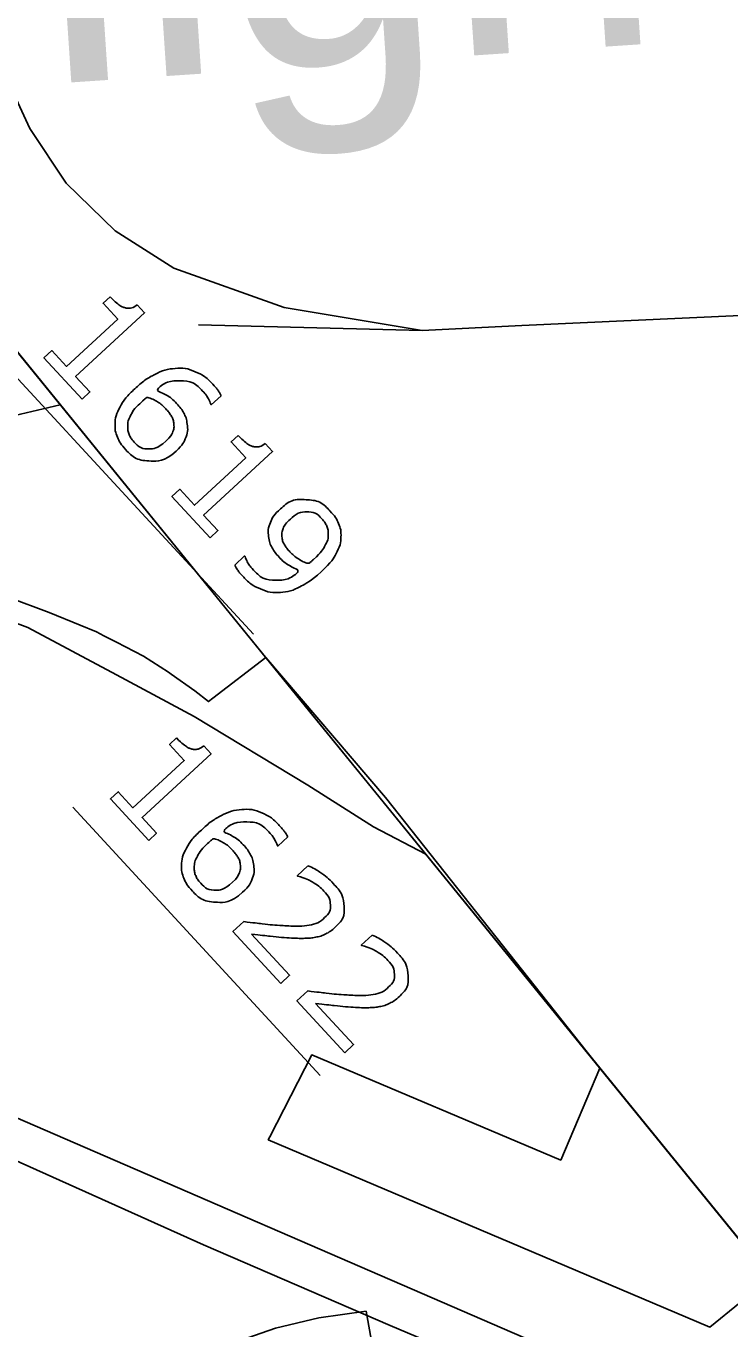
# Model space of a CAD drawing. Extents: x 1695041 to 1706254, y 786537 to 798223.
# Drawn here: x 1702845.7 to 1702884.8, y 797062.1 to 797134.4 of the extents above; entities that cross this region are included whole.
import ezdxf

# ---------------------------------------------------------------- set-up
doc = ezdxf.new("R2010")
doc.units = 0
for name, color, linetype in [('Default', 7, 'Continuous'), ('Old_Level_13', 7, 'Continuous'), ('Old_Level_27', 7, 'Continuous')]:
    doc.layers.add(name, color=color, linetype=linetype)

msp = doc.modelspace()

# ---------------------------------------------------------------- linework, layer by layer
at = {"layer": 'Default'}
for p, q in [((1702843.534, 797118.428), (1702861.248, 797096.66)), ((1702855.302, 797117.825), (1702867.71, 797117.515)), ((1702844.643, 797115.543), (1702858.363, 797100.68)), ((1702861.248, 797096.66), (1702875.542, 797079.094)), ((1702848.334, 797091.076), (1702862.06, 797076.206)), ((1702875.542, 797079.094), (1702888.84, 797062.753))]:
    msp.add_line(p, q, dxfattribs=at)
for points in [[(1702807.764, 797162.384), (1703001.099, 796924.804), (1703349.839, 796504.533)], [(1702807.764, 797162.384), (1703001.099, 796924.804), (1703349.839, 796504.533)], [(1702842.262, 797157.093), (1702842.236, 797150.813), (1702842.451, 797144.259), (1702842.926, 797138.806), (1702843.78, 797134.577), (1702844.745, 797131.318), (1702845.949, 797128.72), (1702847.969, 797125.687), (1702850.678, 797123.045), (1702853.933, 797120.969), (1702860.052, 797118.795), (1702867.71, 797117.515)], [(1702848.854, 797113.707), (1702846.734, 797116.003), (1702847.167, 797116.403), (1702847.982, 797115.52), (1702850.826, 797118.145), (1702850.011, 797119.028), (1702850.399, 797119.386)], [(1702851.904, 797118.944), (1702852.312, 797118.502), (1702848.487, 797114.972), (1702849.287, 797114.106), (1702848.854, 797113.707)], [(1702856.562, 797113.898), (1702856.014, 797113.393), (1702855.988, 797113.421)], [(1702847.637, 797113.385), (1702842.587, 797112.204), (1702838.616, 797111.149), (1702827.441, 797106.957), (1702824.115, 797105.716)], [(1702855.954, 797106.015), (1702853.834, 797108.312), (1702854.267, 797108.711), (1702855.082, 797107.828), (1702857.926, 797110.453), (1702857.111, 797111.336), (1702857.499, 797111.695)], [(1702859.004, 797111.253), (1702859.411, 797110.811), (1702855.587, 797107.281), (1702856.387, 797106.415), (1702855.954, 797106.015)], [(1702867.916, 797088.465), (1702865.016, 797089.997), (1702861.367, 797092.299), (1702855.075, 797096.106), (1702850.766, 797098.425), (1702845.835, 797101.051), (1702842.85, 797102.155), (1702839.753, 797103.088), (1702837.367, 797103.324), (1702834.139, 797103.677), (1702830.015, 797104.02), (1702827.758, 797104.338), (1702825.591, 797104.777), (1702824.115, 797105.716)], [(1702857.312, 797104.509), (1702857.859, 797105.014), (1702857.885, 797104.985)], [(1702844.754, 797102.718), (1702847.03, 797101.879), (1702848.742, 797101.173), (1702849.651, 797100.802), (1702850.066, 797100.587), (1702850.752, 797100.231), (1702852.262, 797099.447), (1702853.649, 797098.566), (1702853.794, 797098.464), (1702855.109, 797097.533), (1702855.866, 797096.934), (1702856.106, 797097.117), (1702859.031, 797099.384), (1702865.68, 797091.611), (1702877.561, 797076.611), (1702875.393, 797071.506), (1702861.59, 797077.344), (1702859.259, 797072.803), (1702859.171, 797072.635), (1702874.988, 797065.929), (1702883.662, 797062.241), (1702887.029, 797064.979)], [(1702844.754, 797102.718), (1702847.03, 797101.879), (1702848.742, 797101.173), (1702849.651, 797100.802), (1702850.066, 797100.587), (1702850.752, 797100.231), (1702852.262, 797099.447), (1702853.649, 797098.566), (1702853.794, 797098.464), (1702855.109, 797097.533), (1702855.866, 797096.934), (1702856.106, 797097.117), (1702859.031, 797099.384), (1702865.68, 797091.611), (1702877.561, 797076.611), (1702875.393, 797071.506), (1702861.59, 797077.344), (1702859.259, 797072.803), (1702859.171, 797072.635), (1702874.988, 797065.929), (1702883.662, 797062.241), (1702887.029, 797064.979)], [(1702852.544, 797089.239), (1702850.424, 797091.536), (1702850.857, 797091.936), (1702851.672, 797091.052), (1702854.516, 797093.677), (1702853.701, 797094.561), (1702854.089, 797094.919)], [(1702855.594, 797094.477), (1702856.002, 797094.035), (1702852.177, 797090.505), (1702852.977, 797089.639), (1702852.544, 797089.239)], [(1702860.252, 797089.43), (1702859.705, 797088.925), (1702859.678, 797088.954)], [(1702860.807, 797087.252), (1702860.78, 797087.28), (1702861.378, 797087.832)], [(1702859.868, 797081.305), (1702857.214, 797084.18), (1702857.814, 797084.734)], [(1702858.25, 797084.044), (1702860.359, 797081.759), (1702859.868, 797081.305)], [(1702864.357, 797083.406), (1702864.33, 797083.434), (1702864.928, 797083.986)], [(1702863.418, 797077.459), (1702860.764, 797080.334), (1702861.364, 797080.888)], [(1702861.8, 797080.198), (1702863.909, 797077.913), (1702863.418, 797077.459)], [(1702865.407, 797058.682), (1702864.597, 797063.126), (1702861.983, 797062.752), (1702859.574, 797062.193), (1702856.461, 797061.088)]]:
    msp.add_lwpolyline(points, dxfattribs=at)
for points in [[(1702850.399, 797119.386), (1702850.564, 797119.207), (1702850.784, 797119.029), (1702851.003, 797118.852), (1702851.157, 797118.799), (1702851.349, 797118.733), (1702851.529, 797118.759), (1702851.708, 797118.785), (1702851.904, 797118.944)], [(1702854.06, 797110.825), (1702853.413, 797110.228), (1702852.611, 797110.276), (1702851.808, 797110.325), (1702851.238, 797110.943), (1702850.948, 797111.257), (1702850.809, 797111.602), (1702850.669, 797111.948), (1702850.678, 797112.321), (1702850.689, 797112.785), (1702850.957, 797113.278), (1702851.225, 797113.771), (1702851.775, 797114.279), (1702852.34, 797114.8), (1702852.888, 797115.081), (1702853.436, 797115.363), (1702854.02, 797115.411), (1702854.574, 797115.457), (1702855.12, 797115.228), (1702855.667, 797114.999), (1702856.154, 797114.472), (1702856.309, 797114.304), (1702856.4, 797114.176), (1702856.491, 797114.049), (1702856.562, 797113.898)], [(1702855.988, 797113.421), (1702855.958, 797113.541), (1702855.848, 797113.738), (1702855.739, 797113.934), (1702855.584, 797114.102), (1702855.019, 797114.714), (1702854.299, 797114.725), (1702853.58, 797114.736), (1702852.872, 797114.193), (1702853.238, 797114.088), (1702853.528, 797113.926), (1702853.818, 797113.764), (1702854.099, 797113.459), (1702854.348, 797113.189), (1702854.489, 797112.937), (1702854.629, 797112.684), (1702854.678, 797112.329), (1702854.735, 797111.918), (1702854.587, 797111.546), (1702854.439, 797111.175), (1702854.06, 797110.825)], [(1702853.501, 797111.381), (1702853.766, 797111.625), (1702853.867, 797111.863), (1702853.968, 797112.102), (1702853.931, 797112.399), (1702853.901, 797112.614), (1702853.783, 797112.8), (1702853.664, 797112.985), (1702853.504, 797113.159), (1702853.281, 797113.401), (1702853.032, 797113.556), (1702852.783, 797113.711), (1702852.462, 797113.82), (1702852.394, 797113.768), (1702852.333, 797113.717), (1702852.272, 797113.666), (1702852.184, 797113.584), (1702851.734, 797113.169), (1702851.559, 797112.836), (1702851.384, 797112.504), (1702851.383, 797112.202), (1702851.379, 797111.956), (1702851.461, 797111.75), (1702851.543, 797111.544), (1702851.708, 797111.364), (1702852.089, 797110.952), (1702852.559, 797110.948), (1702853.029, 797110.945), (1702853.501, 797111.381)], [(1702857.499, 797111.695), (1702857.664, 797111.515), (1702857.884, 797111.338), (1702858.103, 797111.16), (1702858.257, 797111.107), (1702858.449, 797111.042), (1702858.629, 797111.067), (1702858.808, 797111.093), (1702859.004, 797111.253)], [(1702857.885, 797104.985), (1702857.918, 797104.863), (1702858.019, 797104.676), (1702858.119, 797104.489), (1702858.29, 797104.304), (1702858.87, 797103.675), (1702859.578, 797103.666), (1702860.285, 797103.658), (1702861.002, 797104.213), (1702860.598, 797104.331), (1702860.314, 797104.501), (1702860.03, 797104.671), (1702859.775, 797104.947), (1702859.533, 797105.209), (1702859.389, 797105.468), (1702859.245, 797105.728), (1702859.196, 797106.078), (1702859.139, 797106.489), (1702859.29, 797106.864), (1702859.441, 797107.238), (1702859.815, 797107.583), (1702860.466, 797108.184), (1702861.269, 797108.133), (1702862.071, 797108.082), (1702862.639, 797107.467), (1702862.923, 797107.159), (1702863.07, 797106.809), (1702863.216, 797106.458), (1702863.207, 797106.085), (1702863.193, 797105.624), (1702862.942, 797105.15), (1702862.691, 797104.675), (1702862.1, 797104.13)], [(1702861.691, 797104.823), (1702862.133, 797105.231), (1702862.317, 797105.57), (1702862.501, 797105.908), (1702862.502, 797106.204), (1702862.507, 797106.456), (1702862.42, 797106.661), (1702862.334, 797106.866), (1702862.169, 797107.045), (1702861.791, 797107.455), (1702861.315, 797107.456), (1702860.839, 797107.456), (1702860.374, 797107.028), (1702860.103, 797106.778), (1702860.003, 797106.543), (1702859.903, 797106.308), (1702859.943, 797106.008), (1702859.973, 797105.798), (1702860.085, 797105.617), (1702860.197, 797105.436), (1702860.37, 797105.248), (1702860.575, 797105.026), (1702860.845, 797104.854), (1702861.115, 797104.681), (1702861.412, 797104.587), (1702861.475, 797104.64), (1702861.537, 797104.689), (1702861.6, 797104.739), (1702861.691, 797104.823)], [(1702862.1, 797104.13), (1702861.544, 797103.616), (1702860.973, 797103.324), (1702860.402, 797103.032), (1702859.846, 797102.994), (1702859.281, 797102.953), (1702858.744, 797103.18), (1702858.206, 797103.407), (1702857.72, 797103.935), (1702857.583, 797104.083), (1702857.477, 797104.229), (1702857.372, 797104.374), (1702857.312, 797104.509)], [(1702854.089, 797094.919), (1702854.255, 797094.739), (1702854.474, 797094.562), (1702854.693, 797094.384), (1702854.847, 797094.331), (1702855.04, 797094.266), (1702855.219, 797094.292), (1702855.398, 797094.317), (1702855.594, 797094.477)], [(1702857.75, 797086.358), (1702857.103, 797085.76), (1702856.301, 797085.809), (1702855.499, 797085.857), (1702854.928, 797086.476), (1702854.639, 797086.789), (1702854.499, 797087.135), (1702854.359, 797087.481), (1702854.368, 797087.854), (1702854.379, 797088.317), (1702854.647, 797088.81), (1702854.915, 797089.303), (1702855.466, 797089.811), (1702856.03, 797090.332), (1702856.578, 797090.614), (1702857.126, 797090.895), (1702857.71, 797090.943), (1702858.264, 797090.99), (1702858.811, 797090.761), (1702859.357, 797090.532), (1702859.844, 797090.004), (1702859.999, 797089.836), (1702860.09, 797089.709), (1702860.181, 797089.582), (1702860.252, 797089.43)], [(1702859.678, 797088.954), (1702859.648, 797089.073), (1702859.539, 797089.27), (1702859.429, 797089.467), (1702859.274, 797089.635), (1702858.709, 797090.247), (1702857.99, 797090.258), (1702857.27, 797090.268), (1702856.562, 797089.726), (1702856.929, 797089.621), (1702857.218, 797089.459), (1702857.508, 797089.297), (1702857.789, 797088.992), (1702858.038, 797088.722), (1702858.179, 797088.469), (1702858.32, 797088.217), (1702858.368, 797087.861), (1702858.426, 797087.45), (1702858.277, 797087.079), (1702858.129, 797086.708), (1702857.75, 797086.358)], [(1702857.191, 797086.913), (1702857.456, 797087.157), (1702857.557, 797087.396), (1702857.659, 797087.634), (1702857.621, 797087.932), (1702857.591, 797088.147), (1702857.473, 797088.332), (1702857.354, 797088.518), (1702857.194, 797088.691), (1702856.971, 797088.933), (1702856.722, 797089.088), (1702856.473, 797089.243), (1702856.152, 797089.352), (1702856.084, 797089.3), (1702856.023, 797089.249), (1702855.962, 797089.198), (1702855.874, 797089.117), (1702855.424, 797088.702), (1702855.249, 797088.369), (1702855.074, 797088.036), (1702855.073, 797087.735), (1702855.069, 797087.488), (1702855.151, 797087.282), (1702855.233, 797087.076), (1702855.399, 797086.897), (1702855.779, 797086.485), (1702856.249, 797086.481), (1702856.719, 797086.477), (1702857.191, 797086.913)], [(1702861.378, 797087.832), (1702861.665, 797087.721), (1702862.06, 797087.459), (1702862.454, 797087.197), (1702862.747, 797086.881), (1702863.35, 797086.227), (1702863.378, 797085.566), (1702863.405, 797084.904), (1702862.867, 797084.408), (1702862.625, 797084.184), (1702862.359, 797084.052), (1702862.093, 797083.92), (1702861.795, 797083.867), (1702861.516, 797083.815), (1702861.207, 797083.807), (1702860.897, 797083.799), (1702860.492, 797083.821), (1702859.911, 797083.85), (1702859.331, 797083.916), (1702858.75, 797083.982), (1702858.25, 797084.044)], [(1702857.814, 797084.734), (1702858.347, 797084.671), (1702858.881, 797084.606), (1702859.416, 797084.542), (1702859.909, 797084.516), (1702860.945, 797084.456), (1702861.445, 797084.541), (1702861.944, 797084.626), (1702862.305, 797084.96), (1702862.636, 797085.265), (1702862.62, 797085.656), (1702862.605, 797086.047), (1702862.244, 797086.439), (1702862.004, 797086.699), (1702861.633, 797086.918), (1702861.262, 797087.137), (1702860.807, 797087.252)], [(1702864.928, 797083.986), (1702865.215, 797083.876), (1702865.61, 797083.614), (1702866.004, 797083.352), (1702866.297, 797083.035), (1702866.9, 797082.381), (1702866.928, 797081.72), (1702866.955, 797081.058), (1702866.417, 797080.562), (1702866.175, 797080.338), (1702865.909, 797080.206), (1702865.643, 797080.074), (1702865.345, 797080.021), (1702865.066, 797079.969), (1702864.756, 797079.961), (1702864.447, 797079.953), (1702864.042, 797079.975), (1702863.461, 797080.004), (1702862.881, 797080.07), (1702862.3, 797080.137), (1702861.8, 797080.198)], [(1702861.364, 797080.888), (1702861.897, 797080.825), (1702862.431, 797080.76), (1702862.966, 797080.696), (1702863.459, 797080.67), (1702864.495, 797080.61), (1702864.995, 797080.695), (1702865.494, 797080.781), (1702865.855, 797081.114), (1702866.186, 797081.419), (1702866.17, 797081.81), (1702866.155, 797082.201), (1702865.794, 797082.593), (1702865.553, 797082.853), (1702865.183, 797083.072), (1702864.812, 797083.291), (1702864.357, 797083.406)]]:
    msp.add_open_spline(points, degree=3, dxfattribs=at)
at = {"layer": 'Old_Level_13'}
msp.add_lwpolyline([(1702867.71, 797117.515), (1702873.237, 797117.794), (1702885.366, 797118.352), (1702898.079, 797119.203), (1702910.594, 797121.243), (1702919.576, 797123.064), (1702924.745, 797124.522), (1702930.101, 797127.165), (1702940.205, 797133.505), (1702950.942, 797140.932)], dxfattribs=at)
at = {"layer": 'Old_Level_27'}
for points in [[(1702784.248, 797097.344), (1702797.83, 797091.413), (1702813.842, 797084.752), (1702836.682, 797075.285), (1702855.589, 797066.8), (1702865.933, 797062.342), (1702896.292, 797049.489), (1702901.384, 797047.339)], [(1702898.397, 797051.009), (1702888.891, 797054.899), (1702876.162, 797060.441), (1702841.67, 797075.382), (1702823.453, 797083.12), (1702803.727, 797091.368)]]:
    msp.add_lwpolyline(points, dxfattribs=at)

# ---------------------------------------------------------------- texts
at = {"layer": 'Default'}
msp.add_text('High Point', height=16.3775, rotation=3.83157, dxfattribs=at).set_placement((1702836.292, 797130.472))

doc.saveas('drawing.dxf')
